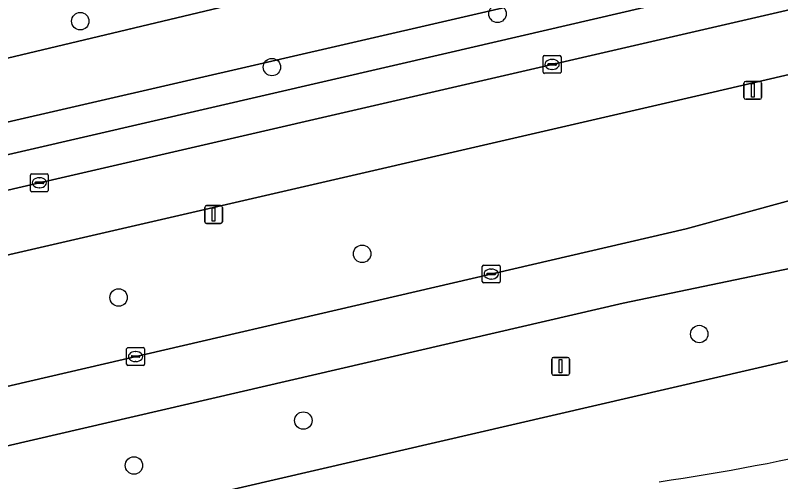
# Model space of a CAD drawing. Extents: x 156412 to 157779, y 382335 to 383768.
# Drawn here: x 157213.18 to 157256.13, y 383041.2 to 383067.34 of the extents above; entities that cross this region are included whole.
import ezdxf

# ---------------------------------------------------------------- set-up
doc = ezdxf.new("R2010")
doc.units = 0
for name, color, linetype in [('IMGEO_Berm_groen', 7, 'Continuous'), ('IMGEO_Boom', 7, 'Continuous'), ('IMGEO_Fietspad_gesloten', 7, 'Continuous'), ('IMGEO_Grasland_agrarisch', 7, 'Continuous'), ('IMGEO_Groenvoorziening', 7, 'Continuous'), ('IMGEO_Kolk', 7, 'Continuous'), ('IMGEO_Lichtmast', 7, 'Continuous'), ('IMGEO_Rijbaan_regionaal_gesloten', 7, 'Continuous'), ('IMGEO_Voetpad_open', 7, 'Continuous')]:
    doc.layers.add(name, color=color, linetype=linetype)

msp = doc.modelspace()

# ---------------------------------------------------------------- linework, layer by layer
at = {"layer": 'IMGEO_Berm_groen'}
for points in [[(157348.158, 383080.475), (157347.135, 383085.108), (157322.818, 383079.421), (157252.088, 383062.977), (157146.809, 383038.714), (157148.502, 383031.65), (157150.615, 383032.201), (157153.136, 383032.737), (157250.826, 383055.368), (157295.594, 383067.589)], [(157349.498, 383073.507), (157325.583, 383068.017), (157303.131, 383062.83), (157247.292, 383051.212), (157175.196, 383034.518), (157151.323, 383029.012), (157149.287, 383028.422), (157150.394, 383023.422), (157152.473, 383023.924), (157155.187, 383024.545), (157256.65, 383047.991)]]:
    msp.add_lwpolyline(points, dxfattribs=at)
msp.add_arc((157230.736, 383169.149), 129.287, 278.25635, 283.10084, dxfattribs=at)
at = {"layer": 'IMGEO_Boom'}
for centre in [(157240.238, 383067.425), (157216.825, 383067.012), (157227.581, 383064.439), (157232.642, 383053.974), (157218.977, 383051.525), (157251.56, 383049.477), (157229.343, 383044.628), (157219.837, 383042.109)]:
    msp.add_circle(centre, 0.489, dxfattribs=at)
at = {"layer": 'IMGEO_Fietspad_gesloten'}
for points in [[(157346.382, 383088.468), (157330.561, 383084.833), (157327.788, 383084.187), (157301.826, 383078.134), (157273.05, 383071.462), (157243.302, 383064.59), (157214.533, 383057.957), (157184.84, 383051.1), (157156.104, 383044.505), (157143.182, 383041.477)], [(157252.088, 383062.977), (157322.818, 383079.421), (157347.135, 383085.108)], [(157025.969, 383010.873), (157049.55, 383016.188), (157125.414, 383033.797), (157133.846, 383035.729), (157137.616, 383036.593), (157138.658, 383036.824), (157141.7, 383037.545), (157144.238, 383038.146), (157146.809, 383038.714), (157252.088, 383062.977)]]:
    msp.add_lwpolyline(points, dxfattribs=at)
at = {"layer": 'IMGEO_Grasland_agrarisch'}
for points in [[(157143.371, 383043.516), (157237.399, 383065.213), (157314.285, 383083.041), (157346.085, 383090.397)], [(157258.253, 383071.858), (157150.143, 383046.956)]]:
    msp.add_lwpolyline(points, dxfattribs=at)
at = {"layer": 'IMGEO_Groenvoorziening'}
for points in [[(157151.317, 383050.338), (157251.542, 383074.197)], [(157251.542, 383074.197), (157151.317, 383050.338)], [(157150.143, 383046.956), (157258.253, 383071.858)]]:
    msp.add_lwpolyline(points, dxfattribs=at)
at = {"layer": 'IMGEO_Kolk'}
for p, q in [((157242.801, 383064.164), (157242.801, 383065.016)), ((157242.876, 383065.09), (157243.728, 383065.09)), ((157243.289, 383064.87), (157243.314, 383064.87)), ((157243.802, 383065.016), (157243.802, 383064.164)), ((157243.06, 383064.584), (157243.06, 383064.596)), ((157243.498, 383064.547), (157243.1, 383064.547)), ((157243.103, 383064.633), (157243.501, 383064.633)), ((157243.544, 383064.596), (157243.544, 383064.584)), ((157243.728, 383064.09), (157242.876, 383064.09)), ((157243.312, 383064.31), (157243.287, 383064.31)), ((157214.032, 383057.531), (157214.032, 383058.383)), ((157214.107, 383058.457), (157214.959, 383058.457)), ((157215.033, 383058.383), (157215.033, 383057.531)), ((157214.291, 383057.951), (157214.291, 383057.963)), ((157214.334, 383058), (157214.732, 383058)), ((157214.52, 383058.237), (157214.545, 383058.237)), ((157214.775, 383057.963), (157214.775, 383057.951)), ((157214.729, 383057.914), (157214.331, 383057.914)), ((157214.543, 383057.677), (157214.518, 383057.677)), ((157214.959, 383057.457), (157214.107, 383057.457)), ((157239.383, 383052.415), (157239.383, 383053.267)), ((157239.458, 383053.341), (157240.31, 383053.341)), ((157240.384, 383053.267), (157240.384, 383052.415)), ((157239.642, 383052.835), (157239.642, 383052.847)), ((157240.08, 383052.798), (157239.682, 383052.798)), ((157239.685, 383052.884), (157240.083, 383052.884)), ((157239.871, 383053.121), (157239.896, 383053.121)), ((157240.126, 383052.847), (157240.126, 383052.835)), ((157240.31, 383052.341), (157239.458, 383052.341)), ((157239.894, 383052.561), (157239.869, 383052.561)), ((157219.428, 383047.789), (157219.428, 383048.641)), ((157219.503, 383048.715), (157220.355, 383048.715)), ((157219.916, 383048.495), (157219.941, 383048.495)), ((157220.429, 383048.641), (157220.429, 383047.789)), ((157219.687, 383048.209), (157219.687, 383048.221)), ((157220.125, 383048.172), (157219.727, 383048.172)), ((157219.73, 383048.258), (157220.128, 383048.258)), ((157220.171, 383048.221), (157220.171, 383048.209)), ((157220.355, 383047.715), (157219.503, 383047.715)), ((157219.939, 383047.935), (157219.914, 383047.935))]:
    msp.add_line(p, q, dxfattribs=at)
for points in [[(157242.801, 383064.164), (157242.801, 383065.016)], [(157242.876, 383065.09), (157243.728, 383065.09)], [(157243.802, 383065.016), (157243.802, 383064.164)], [(157243.728, 383064.09), (157242.876, 383064.09)], [(157214.032, 383057.531), (157214.032, 383058.383)], [(157214.107, 383058.457), (157214.959, 383058.457)], [(157215.033, 383058.383), (157215.033, 383057.531)], [(157214.959, 383057.457), (157214.107, 383057.457)], [(157239.383, 383052.415), (157239.383, 383053.267)], [(157239.458, 383053.341), (157240.31, 383053.341)], [(157240.384, 383053.267), (157240.384, 383052.415)], [(157240.31, 383052.341), (157239.458, 383052.341)], [(157219.428, 383047.789), (157219.428, 383048.641)], [(157219.503, 383048.715), (157220.355, 383048.715)], [(157220.429, 383048.641), (157220.429, 383047.789)], [(157220.355, 383047.715), (157219.503, 383047.715)]]:
    msp.add_lwpolyline(points, dxfattribs=at)
for centre, radius, start, end in [((157242.878, 383065.014), 0.0765, 91.552, 178.448), ((157242.878, 383065.014), 0.0765, 91.552, 178.448), ((157243.726, 383065.014), 0.0765, 1.552, 88.448), ((157243.726, 383065.014), 0.0765, 1.552, 88.448), ((157243.1, 383064.593), 0.0403, 85.8775, 175.7526), ((157243.097, 383064.583), 0.0366, 178.938, 274.7102), ((157243.501, 383064.59), 0.043, 264.8664, 352.4533), ((157243.505, 383064.595), 0.0386, 1.7309, 96.639), ((157242.878, 383064.166), 0.0765, 181.552, 268.448), ((157242.878, 383064.166), 0.0765, 181.552, 268.448), ((157243.726, 383064.166), 0.0765, 271.552, 358.448), ((157243.726, 383064.166), 0.0765, 271.552, 358.448), ((157214.109, 383058.381), 0.0765, 91.552, 178.448), ((157214.109, 383058.381), 0.0765, 91.552, 178.448), ((157214.957, 383058.381), 0.0765, 1.552, 88.448), ((157214.957, 383058.381), 0.0765, 1.552, 88.448), ((157214.331, 383057.96), 0.0403, 85.8775, 175.7526), ((157214.328, 383057.95), 0.0366, 178.938, 274.7102), ((157214.732, 383057.957), 0.043, 264.8664, 352.4533), ((157214.736, 383057.962), 0.0386, 1.7309, 96.639), ((157214.109, 383057.533), 0.0765, 181.552, 268.448), ((157214.109, 383057.533), 0.0765, 181.552, 268.448), ((157214.957, 383057.533), 0.0765, 271.552, 358.448), ((157214.957, 383057.533), 0.0765, 271.552, 358.448), ((157239.46, 383053.265), 0.0765, 91.552, 178.448), ((157239.46, 383053.265), 0.0765, 91.552, 178.448), ((157240.308, 383053.265), 0.0765, 1.552, 88.448), ((157240.308, 383053.265), 0.0765, 1.552, 88.448), ((157239.682, 383052.844), 0.0403, 85.8775, 175.7526), ((157239.679, 383052.834), 0.0366, 178.938, 274.7102), ((157240.083, 383052.841), 0.043, 264.8664, 352.4533), ((157240.087, 383052.846), 0.0386, 1.7309, 96.639), ((157239.46, 383052.417), 0.0765, 181.552, 268.448), ((157239.46, 383052.417), 0.0765, 181.552, 268.448), ((157240.308, 383052.417), 0.0765, 271.552, 358.448), ((157240.308, 383052.417), 0.0765, 271.552, 358.448), ((157219.505, 383048.639), 0.0765, 91.552, 178.448), ((157219.505, 383048.639), 0.0765, 91.552, 178.448), ((157220.353, 383048.639), 0.0765, 1.552, 88.448), ((157220.353, 383048.639), 0.0765, 1.552, 88.448), ((157219.727, 383048.218), 0.0403, 85.8775, 175.7526), ((157219.724, 383048.208), 0.0366, 178.938, 274.7102), ((157220.128, 383048.215), 0.043, 264.8664, 352.4533), ((157220.132, 383048.22), 0.0386, 1.7309, 96.639), ((157219.505, 383047.791), 0.0765, 181.552, 268.448), ((157219.505, 383047.791), 0.0765, 181.552, 268.448), ((157220.353, 383047.791), 0.0765, 271.552, 358.448), ((157220.353, 383047.791), 0.0765, 271.552, 358.448)]:
    msp.add_arc(centre, radius, start, end, dxfattribs=at)
for centre, major_axis, ratio, start_param, end_param in [((157243.288, 383064.59), (-0.387, 0.002), 0.722429, 4.712389, 7.853982), ((157243.313, 383064.59), (-0.39, 0.002), 0.717154, 1.570796, 4.712389), ((157214.519, 383057.957), (-0.387, 0.002), 0.722429, 4.712389, 7.853982), ((157214.544, 383057.957), (-0.39, 0.002), 0.717154, 1.570796, 4.712389), ((157239.87, 383052.841), (-0.387, 0.002), 0.722429, 4.712389, 7.853982), ((157239.895, 383052.841), (-0.39, 0.002), 0.717154, 1.570796, 4.712389), ((157219.915, 383048.215), (-0.387, 0.002), 0.722429, 4.712389, 7.853982), ((157219.94, 383048.215), (-0.39, 0.002), 0.717154, 1.570796, 4.712389)]:
    msp.add_ellipse(centre, major_axis=major_axis, ratio=ratio, start_param=start_param, end_param=end_param, dxfattribs=at)
at = {"layer": 'IMGEO_Lichtmast'}
for p, q in [((157254.068, 383062.737), (157254.068, 383063.537)), ((157254.068, 383063.537), (157254.068, 383062.737)), ((157254.168, 383063.637), (157254.958, 383063.637)), ((157254.958, 383063.637), (157254.168, 383063.637)), ((157255.058, 383063.537), (157255.058, 383062.737)), ((157255.058, 383062.737), (157255.058, 383063.537)), ((157254.958, 383062.637), (157254.168, 383062.637)), ((157254.168, 383062.637), (157254.958, 383062.637)), ((157223.911, 383056.673), (157224.701, 383056.673)), ((157224.701, 383056.673), (157223.911, 383056.673)), ((157223.811, 383055.773), (157223.811, 383056.573)), ((157223.811, 383056.573), (157223.811, 383055.773)), ((157224.801, 383056.573), (157224.801, 383055.773)), ((157224.801, 383055.773), (157224.801, 383056.573)), ((157224.701, 383055.673), (157223.911, 383055.673)), ((157223.911, 383055.673), (157224.701, 383055.673)), ((157243.281, 383047.269), (157243.281, 383048.069)), ((157243.281, 383048.069), (157243.281, 383047.269)), ((157243.381, 383048.169), (157244.171, 383048.169)), ((157244.171, 383048.169), (157243.381, 383048.169)), ((157244.271, 383048.069), (157244.271, 383047.269)), ((157244.271, 383047.269), (157244.271, 383048.069)), ((157244.171, 383047.169), (157243.381, 383047.169)), ((157243.381, 383047.169), (157244.171, 383047.169))]:
    msp.add_line(p, q, dxfattribs=at)
for points in [[(157254.488, 383063.512), (157254.638, 383063.512), (157254.638, 383062.762), (157254.488, 383062.762), (157254.488, 383063.512)], [(157224.231, 383056.548), (157224.381, 383056.548), (157224.381, 383055.798), (157224.231, 383055.798), (157224.231, 383056.548)], [(157243.701, 383048.044), (157243.851, 383048.044), (157243.851, 383047.294), (157243.701, 383047.294), (157243.701, 383048.044)]]:
    msp.add_lwpolyline(points, dxfattribs=at)
for centre, start, end in [((157254.168, 383063.537), 90, 180), ((157254.168, 383063.537), 90, 180), ((157254.958, 383063.537), 0, 90), ((157254.958, 383063.537), 360, 90), ((157254.168, 383062.737), 180, 270), ((157254.168, 383062.737), 180, 270), ((157254.958, 383062.737), 270, 0), ((157254.958, 383062.737), 270, 0), ((157223.911, 383056.573), 90, 180), ((157223.911, 383056.573), 90, 180), ((157224.701, 383056.573), 0, 90), ((157224.701, 383056.573), 360, 90), ((157223.911, 383055.773), 180, 270), ((157223.911, 383055.773), 180, 270), ((157224.701, 383055.773), 270, 0), ((157224.701, 383055.773), 270, 0), ((157243.381, 383048.069), 90, 180), ((157243.381, 383048.069), 90, 180), ((157244.171, 383048.069), 0, 90), ((157244.171, 383048.069), 360, 90), ((157243.381, 383047.269), 180, 270), ((157243.381, 383047.269), 180, 270), ((157244.171, 383047.269), 270, 0), ((157244.171, 383047.269), 270, 0)]:
    msp.add_arc(centre, 0.1, start, end, dxfattribs=at)
at = {"layer": 'IMGEO_Rijbaan_regionaal_gesloten'}
msp.add_lwpolyline([(157347.885, 383079.898), (157324.8, 383074.573), (157303.756, 383069.649), (157295.594, 383067.589), (157250.826, 383055.368), (157153.136, 383032.737), (157150.615, 383032.201), (157151.323, 383029.012), (157175.196, 383034.518), (157247.292, 383051.212), (157303.131, 383062.83), (157325.583, 383068.017), (157349.498, 383073.507)], close=True, dxfattribs=at)
msp.add_lwpolyline([(157256.65, 383047.991), (157155.187, 383024.545), (157152.473, 383023.924), (157153.243, 383020.724), (157156.55, 383021.499), (157223.14, 383036.866)], dxfattribs=at)
msp.add_arc((157230.736, 383169.149), 129.287, 278.25635, 283.10084, dxfattribs=at)
at = {"layer": 'IMGEO_Voetpad_open'}
for points in [[(157346.085, 383090.397), (157314.285, 383083.041), (157237.399, 383065.213), (157143.371, 383043.516)], [(157143.182, 383041.477), (157156.104, 383044.505), (157184.84, 383051.1), (157214.533, 383057.957), (157243.302, 383064.59), (157273.05, 383071.462), (157301.826, 383078.134), (157327.788, 383084.187), (157330.561, 383084.833), (157346.382, 383088.468)]]:
    msp.add_lwpolyline(points, dxfattribs=at)

doc.saveas('drawing.dxf')
